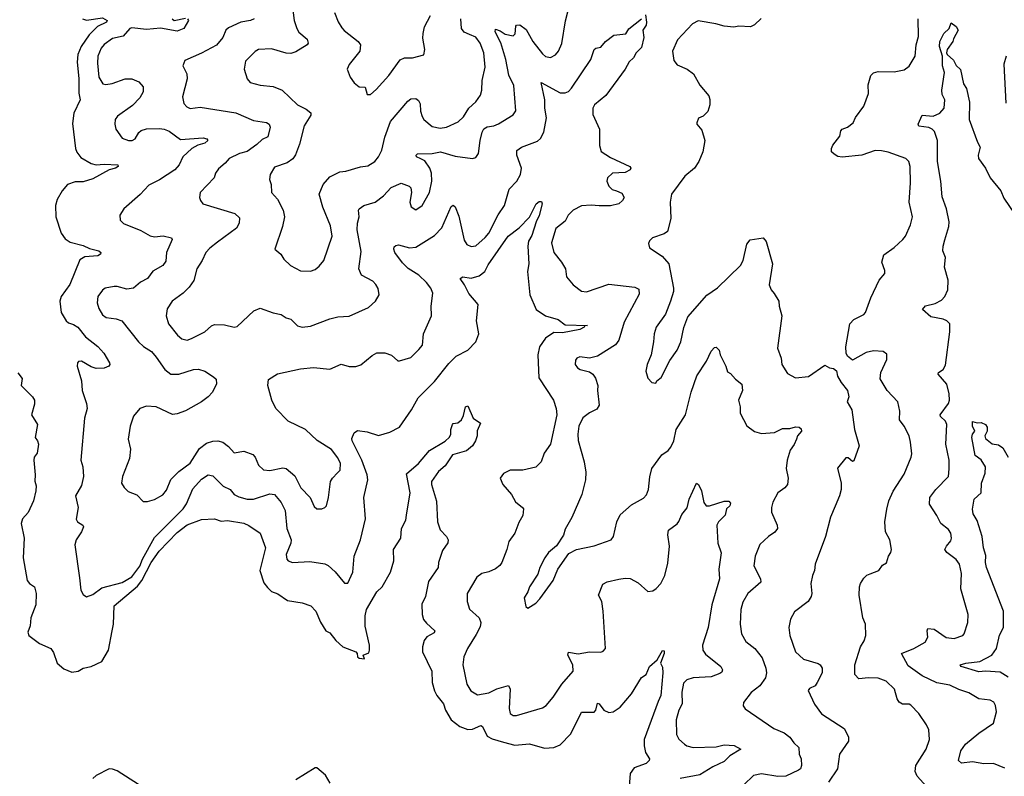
# Model space of a CAD drawing. Extents: x 2199565 to 2323334, y 894172 to 1018966.
# Tile 326 of 440: x 2295344 to 2301412, y 958128 to 962790. Entities that reach past the tile are written whole.
import ezdxf

# ---------------------------------------------------------------- set-up
doc = ezdxf.new("R2010")
doc.units = 0

msp = doc.modelspace()

# ---------------------------------------------------------------- linework, layer by layer
at = {"layer": '0CON10XD'}
for points in [[(2296788, 962795), (2296765.8, 962785), (2296706.2, 962775), (2296630.8, 962739.2), (2296614.7, 962725.3), (2296595, 962680), (2296557.3, 962632.7), (2296465, 962583.5), (2296361.2, 962538.8), (2296348.8, 962505), (2296372.9, 962455), (2296375.7, 962425.7), (2296348, 962315), (2296355, 962273.3), (2296373.2, 962253.2), (2296395, 962243.1), (2296455, 962250.9), (2296675.3, 962215.3), (2296785, 962169.4), (2296865, 962155.3), (2296880.8, 962145), (2296888.3, 962128.3), (2296872.6, 962067.4), (2296837.9, 962052.1), (2296805, 962020), (2296745, 961978.5), (2296698, 961965), (2296635, 961934), (2296610, 961905), (2296568.3, 961871.7), (2296550.8, 961845), (2296542, 961815), (2296456.7, 961725), (2296452.5, 961695), (2296457.5, 961675), (2296472.5, 961655), (2296670, 961595), (2296698.8, 961568.8), (2296697.1, 961535), (2296679.2, 961505), (2296562.1, 961417.9), (2296515, 961382.5), (2296490, 961355), (2296467.8, 961305), (2296435.3, 961254.7), (2296416.9, 961183.1), (2296388.3, 961141.7), (2296350.8, 961105), (2296283.9, 961056.1), (2296252.4, 961007.6), (2296245.8, 960965), (2296260.8, 960915), (2296315.6, 960845.6), (2296343.4, 960823.4), (2296375, 960815.8), (2296403.3, 960825), (2296484.4, 960865.6), (2296525, 960902.9), (2296545, 960911.4), (2296605, 960909.4), (2296665, 960896), (2296685, 960898.8), (2296787.1, 960995), (2296825, 961013.1), (2296905, 960982.5), (2296955, 960973.1), (2296985, 960952.5), (2297015, 960943.8), (2297055, 960903.3), (2297085, 960896), (2297135, 960901.4), (2297255, 960946.9), (2297305, 960959.2), (2297375, 960962.5), (2297494.2, 961015.8), (2297536.7, 961055), (2297560, 961095), (2297553.9, 961133.9), (2297538.8, 961158.8), (2297519.4, 961179.4), (2297451.2, 961215), (2297433.6, 961253.6), (2297448.9, 961361.1), (2297424.5, 961495), (2297425.6, 961535), (2297435.7, 961575), (2297431.2, 961615), (2297436, 961625), (2297465, 961644.4), (2297535, 961664.4), (2297585.4, 961704.6), (2297633.9, 961756.1), (2297695, 961782), (2297743.6, 961763.6), (2297753.6, 961753.6), (2297758, 961725), (2297747.1, 961665), (2297755.8, 961635.8), (2297785, 961618.8), (2297825, 961644), (2297868.6, 961725), (2297884.3, 961795), (2297880.6, 961845), (2297871.4, 961875), (2297840.5, 961920.5), (2297815, 961931.4), (2297790, 961945), (2297786.2, 961955), (2297795.9, 961964.1), (2297885, 961965.4), (2297936.2, 961976.2), (2298028.3, 961948.3), (2298135, 961934), (2298155, 961940), (2298170.8, 961965), (2298180.8, 962045), (2298193.3, 962096.7), (2298205, 962117.8), (2298225, 962130.4), (2298265, 962136.5), (2298295, 962148.9), (2298385, 962204.3), (2298402.1, 962227.9), (2298388.5, 962385), (2298358.2, 962448.2), (2298338.7, 962545), (2298308, 962648), (2298274.8, 962715), (2298275, 962731.2), (2298305, 962721.5), (2298335, 962701.1), (2298385, 962690), (2298397.9, 962702.1), (2298400.5, 962749.5), (2298405, 962755.7), (2298425, 962756.9), (2298465, 962730), (2298505.3, 962655.3), (2298565, 962578.6), (2298585, 962562.9), (2298615, 962557.1), (2298646.6, 962573.4), (2298664.2, 962595), (2298685, 962643.3), (2298706.5, 962783.5), (2298736.3, 962893.6)], [(2297020, 962895), (2297035.8, 962784.2), (2297051.1, 962735), (2297063.2, 962713.2), (2297115, 962670), (2297122.5, 962645), (2297116, 962635), (2297045, 962592.2), (2297015, 962581.1), (2296985, 962583.6), (2296895, 962610), (2296815, 962605.8), (2296795.6, 962594.4), (2296736, 962535), (2296726.1, 962483.9), (2296745.7, 962425.7), (2296765, 962402), (2296825, 962385.6), (2296905, 962377.3), (2296962, 962355), (2297055, 962265.5), (2297108.5, 962238.5), (2297137.5, 962215), (2297137.9, 962202.1), (2297096.9, 962135), (2297068, 962022), (2297043.1, 961956.9), (2297027.2, 961932.8), (2296992.8, 961907.2), (2296915, 961881.2), (2296887.5, 961835), (2296884.2, 961805.8), (2296894.3, 961775), (2296895.7, 961725.7), (2296932.9, 961682.9), (2296967.5, 961615), (2296975.7, 961575.7), (2296962.9, 961515), (2296916.2, 961375), (2296953.3, 961345), (2296971.2, 961315), (2297013.3, 961275), (2297075, 961242.5), (2297135, 961239.2), (2297165, 961250.8), (2297189.8, 961270.2), (2297217.8, 961305), (2297269.5, 961455), (2297259.8, 961519.8), (2297211.3, 961635), (2297188.8, 961715), (2297214.4, 961775), (2297255, 961820.6), (2297317.6, 961852.4), (2297354.2, 961855.8), (2297445, 961882.9), (2297489.2, 961889.2), (2297531.9, 961915), (2297555.3, 961944.7), (2297574.6, 961985), (2297594.1, 962065), (2297628.6, 962161.4), (2297735, 962288), (2297755, 962302), (2297785, 962304), (2297801.7, 962291.7), (2297811.1, 962271.1), (2297812.9, 962225), (2297823.3, 962193.3), (2297835, 962174.3), (2297885, 962131.1), (2297935, 962120.5), (2297975, 962126.7), (2298045, 962161.1), (2298079.5, 962190.5), (2298111.1, 962245), (2298155, 962282.9), (2298184.4, 962325), (2298192.5, 962355), (2298194.4, 962415), (2298212.3, 962497.7), (2298203.8, 962585), (2298181.2, 962645), (2298155, 962681.1), (2298115, 962698.8), (2298082.8, 962712.8), (2298066.7, 962735), (2298061.9, 962795)], [(2297284.5, 962834.5), (2297306.9, 962776.9), (2297329.1, 962739.1), (2297342.6, 962722.6), (2297430, 962655), (2297444, 962635), (2297440, 962595), (2297375, 962512.5), (2297361.2, 962485), (2297380, 962435), (2297405, 962401.2), (2297435, 962376.2), (2297473, 962373), (2297485, 962328.8), (2297505, 962328), (2297540.9, 962359.1), (2297619.4, 962445), (2297688.6, 962541.4), (2297715, 962554.4), (2297765, 962554.4), (2297835, 962572.5), (2297840.8, 962605), (2297828.6, 962675), (2297830, 962705), (2297839.2, 962745), (2297874.5, 962815.5)], [(2295730.8, 962795), (2295755, 962786.9), (2295855, 962801.8), (2295882.5, 962785), (2295879.2, 962775), (2295822.6, 962747.4), (2295772.7, 962697.3), (2295721.8, 962625), (2295701.8, 962575), (2295698.5, 962528.5), (2295707.7, 962427.7), (2295707.5, 962337.5), (2295715.7, 962295), (2295677, 962213), (2295669.6, 962150.4), (2295687.9, 961995), (2295695, 961974.3), (2295721.2, 961941.2), (2295783.4, 961903.4), (2295815, 961896.1), (2295865, 961900.2), (2295948.8, 961895), (2295950, 961885), (2295934.4, 961875), (2295895, 961864.1), (2295795, 961809.2), (2295735, 961790.4), (2295685, 961790.8), (2295638.8, 961775), (2295605.6, 961734.4), (2295575, 961682), (2295563.6, 961645), (2295565.5, 961575), (2295599.2, 961475), (2295625, 961439.5), (2295655, 961419.6), (2295735, 961398.2), (2295775, 961380), (2295830.8, 961365), (2295844.5, 961355), (2295841.5, 961345), (2295825, 961335.3), (2295745, 961328.9), (2295715, 961309.6), (2295652, 961158), (2295599.7, 961085), (2295590.8, 961055), (2295599.1, 960985), (2295630.6, 960935), (2295645, 960921.9), (2295675, 960912.2), (2295701.9, 960895), (2295748.5, 960835), (2295825, 960775.6), (2295862.9, 960735), (2295896.7, 960675), (2295900, 960665), (2295892.5, 960655), (2295865, 960642.5), (2295815, 960640), (2295785, 960650), (2295725, 960686), (2295706.4, 960683.6), (2295700, 960675), (2295698.8, 960655), (2295723.8, 960565), (2295728, 960505), (2295755.6, 960425.6), (2295760, 960395), (2295742.9, 960335), (2295721.5, 960075), (2295732.9, 960035), (2295736.7, 959975), (2295725, 959920), (2295687.1, 959855), (2295704.4, 959785), (2295691.7, 959711.7), (2295700, 959695), (2295733.3, 959675), (2295738, 959665), (2295725.5, 959634.5), (2295692.5, 959585), (2295682.9, 959555), (2295711.7, 959351.7), (2295721.2, 959275), (2295735, 959247.5), (2295755, 959233.3), (2295795, 959247.5), (2295850, 959290), (2295975, 959321.8), (2296035, 959357.6), (2296085, 959421.7), (2296101.3, 959465), (2296175, 959599.4), (2296350.7, 959775), (2296372.2, 959807.7), (2296411.3, 959898.7), (2296465, 959959.5), (2296505, 959984.4), (2296535, 959980), (2296596.7, 959915), (2296640, 959895), (2296665.6, 959865), (2296695, 959849.6), (2296745, 959836.2), (2296785, 959835.4), (2296885, 959868.5), (2296915, 959864.4), (2296954.7, 959814.7), (2296980.7, 959765), (2296990.4, 959655), (2297016.2, 959585), (2297013.8, 959565), (2296985.6, 959495), (2296989.2, 959465), (2296998.8, 959455), (2297025, 959445.6), (2297130.9, 959450.9), (2297225, 959436.2), (2297245.8, 959425.8), (2297288.3, 959388.3), (2297345, 959317.5), (2297365, 959317.5), (2297396, 959385), (2297404, 959485), (2297444.4, 959585.6), (2297474.5, 959715), (2297463.6, 959846.4), (2297488.9, 959955), (2297484.6, 959985), (2297451.6, 960075), (2297392.2, 960195), (2297391.5, 960208.5), (2297405, 960243.3), (2297425, 960258.4), (2297485, 960251.2), (2297555, 960228.1), (2297625, 960248.1), (2297685, 960278.1), (2297758, 960385), (2297799.2, 960460.8), (2297899.7, 960560.3), (2297989.1, 960670.9), (2298033.8, 960716.2), (2298106.1, 960753.9), (2298155.7, 960805), (2298173.3, 960855), (2298158.5, 960935), (2298168.6, 961035), (2298112, 961102), (2298085.7, 961155), (2298057.5, 961195), (2298075.5, 961204.5), (2298125, 961197.5), (2298175, 961210.8), (2298211.1, 961238.9), (2298231.7, 961278.3), (2298355, 961455.6), (2298422.7, 961507.3), (2298485, 961573.3), (2298526.9, 961655), (2298545, 961668.5), (2298559.7, 961669.7), (2298564.4, 961654.4), (2298545, 961582.5), (2298525.9, 961545), (2298499.3, 961460.7), (2298480, 961425), (2298474.3, 961395), (2298480.6, 961285), (2298472.7, 961237.3), (2298487.5, 961095), (2298526, 961005), (2298584.2, 960964.2), (2298661.7, 960941.7), (2298705, 960909.4), (2298842.5, 960905), (2298827, 960903), (2298823.3, 960895), (2298795, 960881.4), (2298689.2, 960860.8), (2298635, 960862.3), (2298585, 960828.1), (2298546.9, 960775), (2298536.5, 960725), (2298542, 960582), (2298633.8, 960445), (2298650.6, 960395), (2298654.3, 960355), (2298615.5, 960175), (2298575, 960118), (2298557.1, 960065), (2298525, 960031.9), (2298445, 960013.5), (2298366.4, 960013.6), (2298325, 959994), (2298304.3, 959965.7), (2298321.2, 959925), (2298374.1, 959864.1), (2298399.7, 959819.7), (2298443.3, 959785), (2298448, 959775), (2298444.2, 959735), (2298419.3, 959690.7), (2298394.6, 959625.4), (2298358.1, 959575), (2298345.8, 959525.8), (2298315.8, 959445), (2298302.8, 959427.2), (2298275, 959406.5), (2298235, 959387.8), (2298192.4, 959377.6), (2298160, 959355), (2298100.8, 959255), (2298101.2, 959205), (2298115, 959157.5), (2298175, 959104), (2298185.5, 959075), (2298180.6, 959049.4), (2298157.7, 959002.3), (2298102.9, 958915), (2298080, 958865), (2298074.4, 958815), (2298098.9, 958695), (2298123.6, 958653.6), (2298165, 958630), (2298235, 958642.9), (2298285, 958667.5), (2298356.7, 958686.7), (2298365.5, 958665.5), (2298359.4, 958545), (2298365.8, 958515.8), (2298385, 958502.5), (2298405, 958503.1), (2298565, 958550), (2298588.8, 958565), (2298631.9, 958615), (2298685, 958695.7), (2298754.2, 958775), (2298751.9, 958815), (2298721.2, 958875), (2298725, 958892.5), (2298785, 958881.9), (2298854.4, 958895.6), (2298925, 958893.3), (2298940.5, 958899.5), (2298953.8, 958915), (2298940.4, 959145), (2298931.5, 959205), (2298910, 959245), (2298937.7, 959312.3), (2298964.3, 959325.7), (2299035, 959342), (2299075, 959348.8), (2299105, 959346.7), (2299155, 959320), (2299215, 959266.7), (2299245, 959270), (2299265.8, 959284.2), (2299295, 959316.7), (2299319.5, 959365), (2299338, 959442), (2299348.5, 959545), (2299338.1, 959615), (2299342.9, 959645), (2299395, 959684.2), (2299405, 959698.8), (2299425, 959740), (2299457.2, 959782.8), (2299468.6, 959835), (2299515, 959933.3), (2299526.1, 959926.1), (2299545.8, 959885.8), (2299560, 959815), (2299575, 959794), (2299595, 959794.3), (2299685, 959824), (2299713.9, 959823.9), (2299725, 959810), (2299720, 959795), (2299700, 959775), (2299692.2, 959737.8), (2299651.2, 959695), (2299640.8, 959675), (2299646.9, 959565), (2299666.5, 959505), (2299653.3, 959405), (2299655.5, 959345), (2299608.2, 959185), (2299586.4, 959045), (2299551.1, 958935), (2299554.4, 958905), (2299570.5, 958880.5), (2299665.4, 958805.4), (2299675.7, 958784.3), (2299670.3, 958769.7), (2299659.1, 958760.9), (2299605, 958741.5), (2299493.3, 958735), (2299455, 958721.9), (2299435, 958700.8), (2299424, 958646), (2299426.1, 958573.9), (2299406.4, 958535), (2299389.6, 958475), (2299391.1, 958385), (2299405, 958356), (2299440.8, 958325), (2299455, 958315.6), (2299495, 958306.2), (2299635, 958309.1), (2299685, 958322.7), (2299747, 958317), (2299787.5, 958295), (2299720, 958255), (2299685, 958220), (2299615, 958186.2), (2299535, 958136.4), (2299415, 958114.7)], [(2296378.1, 962795), (2296384.5, 962785), (2296354.5, 962735), (2296315, 962718.4), (2296212.4, 962737.6), (2296125, 962729.6), (2296035, 962740), (2296023.5, 962735), (2295981.2, 962688.8), (2295915, 962672.9), (2295865, 962637.3), (2295845, 962614.3), (2295826, 962565), (2295822.4, 962522.4), (2295831.3, 962435), (2295856, 962395), (2295875, 962389.6), (2295913.1, 962396.9), (2295993.3, 962425), (2296035, 962425.5), (2296077.6, 962407.6), (2296104.2, 962375), (2296105.7, 962345), (2296085, 962308), (2296038.1, 962261.9), (2295945.7, 962194.3), (2295932.5, 962175), (2295929.2, 962145), (2295936, 962115), (2295975, 962059.2), (2296014.5, 962044.5), (2296036.7, 962045), (2296055.6, 962055), (2296077.1, 962095), (2296093.4, 962106.6), (2296125, 962116.9), (2296205, 962118.8), (2296235, 962115.4), (2296265, 962102.5), (2296335, 962050.9), (2296475, 962062.7), (2296497.5, 962055), (2296502.9, 962045), (2296485, 962028.2), (2296442.5, 962017.5), (2296404.8, 961995.2), (2296350, 961945), (2296327.5, 961895), (2296300.6, 961865), (2296205, 961803.5), (2296139.5, 961770.5), (2296087.1, 961712.9), (2295986.2, 961625), (2295961.2, 961585), (2295963.3, 961555), (2295984.4, 961534.4), (2296091.2, 961491.2), (2296147, 961457), (2296175, 961451.1), (2296228.3, 961458.3), (2296280, 961445), (2296283.8, 961435), (2296249.5, 961355), (2296245, 961301.2), (2296225, 961275.6), (2296165, 961240.6), (2296131.4, 961195), (2296088.5, 961171.5), (2296045, 961135.6), (2296005, 961128.5), (2295945, 961145.6), (2295925, 961145.6), (2295871.2, 961135), (2295855, 961123.8), (2295825.8, 961085), (2295821.9, 961045), (2295831.1, 961011.1), (2295855, 960970.8), (2295877.5, 960955), (2295937.4, 960947.4), (2295973.6, 960933.6), (2296075.3, 960805.3), (2296106, 960776), (2296155.2, 960745.2), (2296185, 960710.9), (2296238.2, 960635), (2296275, 960606.4), (2296325, 960604.6), (2296415, 960634.5), (2296446.4, 960636.4), (2296485, 960624.2), (2296538.8, 960588.8), (2296553.9, 960573.9), (2296556.1, 960546.1), (2296532.9, 960495), (2296505.7, 960465), (2296465, 960434.4), (2296365, 960380), (2296315, 960360.8), (2296285, 960357.5), (2296184.5, 960404.5), (2296125, 960409.4), (2296085, 960394), (2296045, 960346.7), (2296024.2, 960285), (2296011.4, 960205), (2296025.8, 960144.2), (2296020, 960085), (2295977.1, 959975), (2295972, 959935), (2295987, 959907), (2296012, 959882), (2296065, 959862.9), (2296105, 959821.2), (2296130.5, 959820.5), (2296175, 959833.1), (2296225, 959861.4), (2296248.3, 959891.7), (2296275, 959955.6), (2296324.2, 960005.8), (2296395, 960056.7), (2296452.1, 960147.9), (2296495, 960180.4), (2296535, 960191.9), (2296564.1, 960194.1), (2296595.7, 960185.7), (2296629.7, 960159.7), (2296665, 960120), (2296725, 960130.6), (2296781.2, 960111.2), (2296795.6, 960095), (2296815, 960044.2), (2296846.9, 960016.9), (2296885, 960011.8), (2296965, 960029.3), (2296985, 960023.6), (2297038.7, 959978.7), (2297075.7, 959905), (2297134, 959845), (2297159.3, 959789.3), (2297175, 959776.7), (2297205, 959776.7), (2297225, 959783.8), (2297233.8, 959795), (2297247.1, 959845), (2297259.5, 959945), (2297270.6, 959965), (2297303.3, 959996.7), (2297318.9, 960015), (2297320, 960055), (2297305, 960089.2), (2297265, 960141.1), (2297176.9, 960196.9), (2297105, 960265.5), (2296999.2, 960315), (2296923.1, 960395), (2296897.5, 960445), (2296872.5, 960535), (2296876.4, 960573.6), (2296933, 960607), (2297075, 960638.2), (2297155, 960646.5), (2297254.6, 960635.4), (2297325, 960666.9), (2297375, 960651.9), (2297415, 960653.1), (2297446.4, 960663.6), (2297515, 960720.8), (2297545, 960736.9), (2297595, 960736.7), (2297635, 960723.3), (2297675, 960687.5), (2297685, 960687.5), (2297755, 960708), (2297803.2, 960756.8), (2297825.8, 960785), (2297831.5, 960855), (2297881.4, 960965), (2297880, 961025), (2297890, 961105), (2297878.1, 961135), (2297850.6, 961170.6), (2297803.1, 961215), (2297737.5, 961257.5), (2297702.2, 961292.2), (2297655.7, 961355), (2297648.6, 961375), (2297650.5, 961389.5), (2297660.9, 961399.1), (2297678.5, 961401.5), (2297745, 961383.9), (2297785, 961388.5), (2297900.7, 961459.3), (2297945, 961507.1), (2298002.2, 961637.8), (2298015, 961647.1), (2298026.7, 961636.7), (2298049.5, 961579.5), (2298082, 961432), (2298100, 961405), (2298125, 961391.9), (2298155, 961396.7), (2298212.8, 961447.2), (2298235, 961474.5), (2298292.9, 961587.1), (2298330.8, 961645), (2298360.4, 961745), (2298406.9, 961795), (2298430.4, 961835), (2298435.4, 961875), (2298406.9, 961955), (2298407.3, 961982.7), (2298436.7, 962005), (2298535, 962041.4), (2298552.3, 962057.7), (2298572.9, 962097.1), (2298590, 962185), (2298580, 962245), (2298580.6, 962295), (2298558.3, 962401.7), (2298675, 962338.5), (2298705, 962339.2), (2298725, 962347.5), (2298745, 962366.9), (2298862.9, 962545), (2298884, 962605), (2298895, 962613.8), (2298925, 962621.2), (2298954.2, 962655.8), (2299005, 962693.3), (2299078.3, 962701.7), (2299096.7, 962733.3), (2299175.8, 962794.2)], [(2296283.6, 962795), (2296295, 962784.6), (2296365, 962798.8)], [(2299200, 962820), (2299206.2, 962775), (2299204, 962755), (2299183.3, 962725), (2299190.5, 962679.5), (2299175, 962617.5), (2299142.5, 962585), (2299126.7, 962555), (2299099.7, 962530.3), (2299074.4, 962485.6), (2298956.8, 962323.2), (2298886.2, 962265), (2298875.7, 962244.3), (2298875.6, 962205), (2298917.1, 962115), (2298917.9, 962015), (2298927.5, 961977.5), (2298985, 961940.9), (2299103.3, 961885), (2299110, 961875), (2299105, 961863.8), (2299075, 961848), (2298996.7, 961845), (2298965.8, 961815), (2298962.5, 961795), (2298973.7, 961763.7), (2298995, 961744.2), (2299022.5, 961735), (2299055, 961720), (2299068.8, 961695), (2299058.8, 961675), (2299035.6, 961654.4), (2298985, 961643.3), (2298915, 961641.9), (2298865, 961647.8), (2298805, 961642.2), (2298755, 961615.7), (2298724.6, 961585.4), (2298705, 961548.6), (2298647.3, 961502.7), (2298621.3, 961415), (2298635.4, 961355), (2298683.3, 961295), (2298706.9, 961255), (2298714.5, 961204.5), (2298754.2, 961155), (2298805, 961116), (2298837, 961113), (2298975, 961161.1), (2299135, 961142.5), (2299158.8, 961128.8), (2299161.2, 961098.8), (2299068.9, 960925), (2299036.7, 960815), (2299015, 960785.7), (2298905, 960716), (2298855, 960704), (2298795, 960712), (2298777.5, 960705), (2298768.3, 960691.7), (2298766.2, 960665), (2298781.2, 960645), (2298797.5, 960635), (2298855, 960620), (2298875, 960606), (2298891.4, 960581.4), (2298906.5, 960535), (2298903.6, 960505), (2298914.4, 960415), (2298900.5, 960389.5), (2298855, 960366.9), (2298815, 960336.9), (2298789.2, 960285), (2298783.3, 960235), (2298786.3, 960196.3), (2298823.1, 960065), (2298831.7, 960001.7), (2298830.8, 959955), (2298807.5, 959865), (2298746.7, 959723.3), (2298705, 959650), (2298695.6, 959614.4), (2298651.7, 959548.3), (2298603.5, 959506.5), (2298579.2, 959475), (2298549.2, 959415), (2298537.4, 959372.6), (2298486, 959295), (2298475.9, 959264.1), (2298452.7, 959227.3), (2298462.5, 959175), (2298475, 959163.3), (2298525.5, 959194.5), (2298548.8, 959221.2), (2298632, 959335), (2298659.2, 959405), (2298728.3, 959501.7), (2298774.2, 959525.8), (2298885, 959547.1), (2298988.8, 959585), (2299002.5, 959605), (2299022.9, 959695), (2299045, 959738.8), (2299115, 959801.2), (2299188.7, 959841.3), (2299207.5, 959862.5), (2299219.2, 959895), (2299226.6, 959973.4), (2299238.9, 960025), (2299300.8, 960109.2)], [(2299914.1, 962795.9), (2299872.3, 962757.7), (2299847.5, 962745), (2299775, 962748.9), (2299745, 962743.3), (2299685, 962748.9), (2299634.6, 962764.6), (2299525, 962781.8), (2299490.5, 962765), (2299397.5, 962665), (2299367.5, 962595), (2299375, 962538), (2299395, 962511.1), (2299456.7, 962485), (2299496.2, 962455), (2299535, 962386.7), (2299590, 962320), (2299597.3, 962297.3), (2299595.8, 962265.8), (2299585, 962223.3), (2299556.7, 962195), (2299528, 962182), (2299517.5, 962155), (2299517.5, 962145), (2299548.1, 962108.1), (2299566.7, 962045), (2299553.5, 961975), (2299529.4, 961915), (2299502.9, 961875), (2299442.5, 961825), (2299360.6, 961715), (2299352.5, 961665), (2299355.6, 961565), (2299336, 961485), (2299315, 961469.2), (2299243.3, 961445), (2299225, 961426.7), (2299218.8, 961411.2), (2299225, 961384), (2299303.5, 961333.5), (2299344.3, 961285), (2299372.9, 961135), (2299372.5, 961115), (2299354.3, 961055), (2299324.3, 960975.7), (2299266, 960895), (2299254.1, 960854.1), (2299250, 960805), (2299236.2, 960725), (2299211.2, 960665), (2299202.5, 960625), (2299215, 960580), (2299240, 960555), (2299265, 960550), (2299270, 960565), (2299296.2, 960585), (2299350.3, 960689.7), (2299395, 960753.3), (2299417.1, 960805), (2299435.9, 960894.1), (2299461.3, 960958.7), (2299578.6, 961091.4), (2299645, 961137.8), (2299785.3, 961274.7), (2299801.8, 961305), (2299825, 961407.5), (2299845, 961433.3), (2299925, 961446.2), (2299945, 961423.3), (2299982.9, 961285), (2299962, 961155), (2299974, 961125), (2299992.5, 961102.5), (2300022.2, 961055), (2300024.4, 961025), (2300041.2, 960965), (2300012.9, 960765), (2300035.6, 960705), (2300040.8, 960665), (2300075, 960608.8), (2300125, 960582.9), (2300205, 960590.8), (2300305, 960661.2), (2300335, 960644), (2300359.5, 960639.5), (2300376.4, 960626.4), (2300383.9, 960593.9), (2300406.2, 960555), (2300446.2, 960505), (2300452.5, 960465), (2300443.8, 960435), (2300472, 960385), (2300487.5, 960265), (2300516.7, 960165), (2300485, 960071.2), (2300475, 960066.7), (2300449.7, 960089.7), (2300435, 960090), (2300382.7, 960027.3), (2300406, 959935), (2300406, 959895), (2300396, 959855), (2300368.6, 959791.4), (2300341.2, 959725), (2300309.2, 959605), (2300246.9, 959435), (2300242.2, 959395), (2300229.4, 959365), (2300219.4, 959315), (2300226.4, 959255), (2300222.2, 959235), (2300202, 959205), (2300118.7, 959141.3), (2300094.5, 959095.5), (2300083.1, 959045), (2300090, 958995), (2300125, 958894), (2300175, 958848.9), (2300263.8, 958823.8), (2300276.9, 958815), (2300289.1, 958795), (2300289.5, 958765), (2300259.2, 958705), (2300245, 958686.2), (2300211.7, 958668.3), (2300203.6, 958656.4), (2300241.7, 958571.7), (2300285, 958513.8), (2300425, 958422.5), (2300451.9, 958371.9)], [(2300932.2, 958065), (2300875, 958128.9), (2300862.4, 958157.6), (2300866.4, 958195), (2300930, 958295), (2300950, 958355), (2300946, 958415), (2300931.4, 958445), (2300885, 958514), (2300836.4, 958566.4), (2300825, 958573.1), (2300785, 958572.9), (2300764.2, 958584.2), (2300752.1, 958605), (2300734.4, 958665), (2300683.8, 958713.8), (2300635, 958731.9), (2300574.4, 958735.6), (2300515, 958728.8), (2300491.2, 958755), (2300491.4, 958815), (2300526, 958925), (2300547.9, 958962.1), (2300558.6, 958995), (2300557.1, 959065), (2300540.6, 959105), (2300517.5, 959245), (2300519.4, 959295), (2300525, 959316.2), (2300545, 959348), (2300565, 959368), (2300584.3, 959375.7), (2300637.5, 959395), (2300660.8, 959429.2), (2300685, 959442.5), (2300698, 959485), (2300712.3, 959507.7), (2300716, 959525), (2300706.2, 959585), (2300678.8, 959635), (2300675.8, 959695), (2300687, 959773), (2300700.6, 959825), (2300726.7, 959885), (2300795, 959988.8), (2300837.5, 960095), (2300840.8, 960115), (2300834.2, 960185.8), (2300824.4, 960225), (2300794.3, 960285), (2300765.8, 960325), (2300768.3, 960378.3), (2300756, 960435), (2300690, 960505), (2300647.3, 960577.3), (2300650, 960615), (2300687.5, 960695), (2300688.3, 960728.3), (2300665, 960746), (2300605, 960750), (2300560.9, 960739.1), (2300475, 960692.5), (2300445, 960717.5), (2300436.7, 960735), (2300434.3, 960775), (2300459.2, 960915), (2300485, 960942.5), (2300545, 960972.9), (2300555.4, 960984.6), (2300589.2, 961075), (2300641.1, 961185), (2300675.8, 961225), (2300675.7, 961245), (2300657.5, 961295), (2300668.8, 961341.2), (2300733, 961387), (2300785.5, 961434.5), (2300802.5, 961455), (2300832.5, 961525), (2300845.7, 961575), (2300825.7, 961665), (2300834.3, 961785), (2300831.1, 961885), (2300822.5, 961915), (2300804.4, 961934.4), (2300695, 961972.7), (2300655, 961980.8), (2300615, 961982.9), (2300534.4, 961954.4), (2300411.7, 961941.7), (2300385, 961946), (2300362, 961962), (2300347.5, 961975), (2300346.7, 961995), (2300354.2, 962015.8), (2300398.3, 962071.7), (2300403.3, 962105), (2300412.5, 962115), (2300445, 962126.7), (2300480, 962155), (2300495, 962187.5), (2300545, 962257.5), (2300574.3, 962335), (2300572.3, 962387.7), (2300590, 962445), (2300605, 962461.2), (2300635, 962471.2), (2300732.7, 962467.3), (2300795, 962481.2), (2300825, 962503.3), (2300862, 962565), (2300867.8, 962635), (2300883.1, 962685), (2300881.4, 962795)], [(2301415, 958178.9), (2301345, 958206.9), (2301285, 958205.4), (2301215, 958216.9), (2301148.6, 958208.6), (2301130, 958225), (2301144.5, 958285), (2301173.1, 958325), (2301255, 958394.3), (2301345, 958456.2), (2301364.4, 958525), (2301357.1, 958565), (2301346, 958585), (2301325, 958598), (2301255, 958605.7), (2301192.9, 958642.9), (2301132.2, 958662.2), (2301075, 958690), (2300995, 958704.4), (2300905, 958747.3), (2300818.2, 958808.2), (2300777.5, 958885), (2300854, 958915), (2300924.4, 958955), (2300941.2, 958985), (2300935.7, 959025), (2300941.1, 959038.9), (2300979.2, 959035), (2301052.4, 958982.4), (2301103.4, 958976.6), (2301155, 958996), (2301164, 959005), (2301187.5, 959075), (2301187.8, 959125), (2301143.1, 959283.1), (2301147.4, 959377.4), (2301136.2, 959435), (2301115, 959464.4), (2301057.5, 959507.5), (2301045.8, 959525), (2301054.3, 959545), (2301082.1, 959577.9), (2301086.9, 959595), (2301082.9, 959625), (2301068, 959648), (2301020, 959685), (2300995.6, 959735), (2300949.5, 959805), (2300953.3, 959846.7), (2300990.5, 959895), (2301067.8, 959975), (2301072.6, 960022.6), (2301071.3, 960075), (2301051.2, 960175), (2301057.9, 960295), (2301049.4, 960315), (2301019.2, 960345), (2301017.1, 960355), (2301067.8, 960425), (2301073.3, 960445), (2301071.5, 960485), (2301056.9, 960545), (2301003.1, 960605), (2301006.2, 960615), (2301035.3, 960634.7), (2301049.1, 960660.9), (2301076.2, 960866.2), (2301075.5, 960915), (2301057.5, 960935), (2301035, 960944.5), (2300959.6, 960959.6), (2300906.7, 961005), (2300925, 961027.5), (2300985, 961040.8), (2301025, 961060.9), (2301044.6, 961085), (2301063.4, 961125), (2301065.8, 961185), (2301042.2, 961265), (2301048.1, 961325), (2301033.1, 961365), (2301034.5, 961395), (2301045.9, 961434.1), (2301069.2, 961515), (2301070.7, 961545), (2301054.7, 961625), (2301027.8, 961697.8), (2301020.4, 961795), (2300999.4, 961915), (2301000.7, 962045), (2300980.8, 962100.8), (2300967.5, 962115), (2300945.5, 962125.5), (2300885, 962134.2), (2300881.4, 962145), (2300905, 962202), (2300972.5, 962195), (2301015, 962214), (2301040, 962245), (2301045.7, 962295), (2301029.4, 962329.4), (2301026.9, 962355), (2301042.5, 962465), (2301031.4, 962505), (2301030.8, 962565), (2301012.7, 962625), (2301013.8, 962655), (2301038, 962705), (2301070.8, 962735), (2301085, 962770), (2301115, 962748), (2301127.5, 962725), (2301098.6, 962671.4), (2301094.3, 962655), (2301060, 962605), (2301056, 962585), (2301058.8, 962575), (2301099.3, 962539.3), (2301115, 962507.5), (2301142.5, 962482.5), (2301160, 962395), (2301178.8, 962365), (2301197.7, 962282.3), (2301194.2, 962175), (2301246, 962035), (2301262.5, 962005), (2301250.6, 961955), (2301253.4, 961933.4), (2301295.4, 961875.4), (2301324.6, 961814.6), (2301389.4, 961735), (2301409.5, 961689.5), (2301475, 961592.5)], [(2301422.2, 962565), (2301408.6, 962515), (2301420, 962275)], [(2299300.8, 960109.2), (2299340, 960135), (2299357.5, 960155), (2299374.3, 960195), (2299388.9, 960265), (2299446.9, 960355), (2299482.7, 960495), (2299516.2, 960595), (2299576.4, 960685), (2299605, 960748), (2299625, 960770), (2299635, 960772.5), (2299653.8, 960753.8), (2299661.2, 960725), (2299696.2, 960655), (2299705, 960620), (2299725, 960610), (2299755, 960573.8), (2299793.9, 960543.9), (2299798, 960505), (2299774.4, 960445), (2299784.4, 960405), (2299784, 960365), (2299825, 960286.7), (2299871.7, 960251.7), (2299915, 960240), (2299995, 960246.7), (2300045, 960270), (2300090, 960270), (2300125, 960280.8), (2300148.3, 960278.3), (2300159.7, 960269.7), (2300160.8, 960255), (2300137.1, 960225), (2300130.8, 960205), (2300117, 960173), (2300092.1, 960137.9), (2300072.9, 960075), (2300068.1, 960025), (2300080.5, 959965), (2300075, 959926.7), (2300060, 959905), (2300016, 959875), (2299985, 959817.5), (2299976.2, 959785), (2299976, 959755), (2300012, 959675), (2300014.2, 959655), (2299997.8, 959632.2), (2299958, 959605), (2299905, 959556.2), (2299877.1, 959485), (2299868.1, 959425), (2299908.5, 959345), (2299910.5, 959325), (2299831.4, 959255), (2299799.3, 959200.7), (2299786.9, 959155), (2299783.5, 959065), (2299791.4, 959005), (2299818.3, 958958.3), (2299875, 958915.6), (2299918.4, 958858.4), (2299941.5, 958795), (2299945.6, 958765), (2299940, 958735), (2299905.6, 958685), (2299851.1, 958645), (2299805, 958582.5), (2299802.3, 958562.3), (2299814.2, 958544.2), (2299991.7, 958421.7), (2300055.4, 958395.4), (2300088.9, 958368.9), (2300113.8, 958335), (2300146, 958305), (2300147.1, 958265), (2300160.5, 958235), (2300162.5, 958195), (2300155.6, 958175), (2300144, 958165), (2300065, 958129.2), (2300015, 958126.7), (2299915, 958142.5), (2299865, 958132.5), (2299805.4, 958074.6)], [(2295333, 960613), (2295358.3, 960578.3), (2295352.5, 960535), (2295422, 960465), (2295434.2, 960445), (2295435, 960420), (2295416.7, 960355), (2295453.3, 960295), (2295438.8, 960215), (2295454.2, 960194.2), (2295458.8, 960175), (2295450.5, 960119.5), (2295433.8, 960095), (2295430, 960075), (2295438.9, 959985), (2295436.2, 959946.2), (2295445, 959917.5), (2295444, 959886), (2295428.2, 959825), (2295396.6, 959753.4), (2295361.5, 959715), (2295353.1, 959685), (2295371.5, 959595), (2295365.8, 959475), (2295390.8, 959335), (2295403.8, 959315), (2295434.4, 959294.4), (2295444.4, 959255), (2295442.5, 959185), (2295412.5, 959105), (2295408, 959055), (2295394.2, 959015), (2295399.2, 958995), (2295465, 958945.8), (2295536.4, 958916.4), (2295551.7, 958891.7), (2295575, 958824), (2295615, 958790), (2295665, 958768.8), (2295705, 958776), (2295735, 958794), (2295785, 958805.4), (2295849.1, 958835), (2295892.1, 958905), (2295914.2, 959025), (2295921.2, 959065), (2295925, 959178.6), (2296070.8, 959299.2), (2296096, 959334), (2296154.8, 959445), (2296204.2, 959515), (2296315, 959629.6), (2296375, 959676.4), (2296465, 959709.4), (2296545, 959713.3), (2296585, 959699.4), (2296625, 959703.6), (2296725, 959686.9), (2296755, 959674), (2296825.8, 959625), (2296858.2, 959535), (2296824.7, 959395), (2296849.2, 959319.2), (2296870.3, 959290.3)], [(2296870.3, 959290.3), (2296895.9, 959265.9), (2296935, 959252), (2296995, 959211.2), (2297085, 959197.1), (2297137.6, 959177.6), (2297169.4, 959145), (2297197.3, 959077.3), (2297230, 959025), (2297255, 959011.9), (2297291.9, 958965), (2297334.2, 958925), (2297414.3, 958895), (2297424.4, 958885), (2297426.2, 958865), (2297435, 958856.2), (2297468.3, 958851.7), (2297460, 958875), (2297495, 958888.8), (2297499.4, 958905), (2297498.6, 958935), (2297473.6, 959053.6), (2297473.6, 959116.4), (2297481.5, 959155), (2297544.4, 959265), (2297577.1, 959295), (2297628.1, 959385), (2297650, 959455), (2297648, 959525), (2297692.5, 959595), (2297695.7, 959654.3), (2297723.5, 959706.5), (2297727, 959737), (2297749.2, 959875), (2297727.7, 959992.3), (2297802, 960055), (2297870, 960135), (2297966.7, 960193.3), (2297992.1, 960217.9), (2298000.6, 960235), (2298000.8, 960265), (2298010.6, 960295), (2298015, 960300.8), (2298044.1, 960305.9), (2298065.8, 960324.2), (2298079.5, 960350.5), (2298091.8, 960405), (2298105, 960410), (2298137.5, 960335), (2298183.3, 960303.3), (2298163, 960257), (2298163.3, 960225), (2298153.3, 960195), (2298135, 960163.8), (2298097.4, 960132.6), (2298011.1, 960108.9), (2297965, 960040.5), (2297925.5, 960005), (2297881.9, 959945), (2297882, 959925), (2297913, 959823), (2297918.9, 959695), (2297935, 959646.2), (2297973.8, 959605), (2297983.3, 959585), (2297983, 959567), (2297950.3, 959519.7), (2297924.3, 959445), (2297922.5, 959415), (2297862.1, 959327.9), (2297845, 959236.7), (2297821.5, 959188.5), (2297823.5, 959125), (2297833.2, 959095), (2297850.6, 959070.6), (2297902.5, 959025), (2297897.8, 959012.2), (2297853, 958987), (2297836.5, 958965), (2297825.5, 958925), (2297826.7, 958895), (2297883.3, 958775), (2297886.5, 958705), (2297900, 958655), (2297915.4, 958625), (2297954.6, 958575), (2297967.3, 958535), (2298003.5, 958475), (2298055.6, 958435), (2298105, 958416), (2298135, 958418.5), (2298185, 958442), (2298195, 958434), (2298225.4, 958375), (2298255, 958358.9), (2298325, 958338.5), (2298395, 958320.3), (2298485, 958328.5), (2298578.3, 958301.7), (2298635, 958305.6), (2298675, 958321.1), (2298740.9, 958389.1), (2298806.8, 958523.2), (2298885, 958522.5), (2298894.6, 958535.4), (2298905, 958578), (2298915, 958574.2), (2298944.2, 958535), (2298975, 958521.1), (2299001.2, 958525), (2299045, 958554.4), (2299114.6, 958635.4), (2299175, 958736.7), (2299204.1, 958755.9), (2299225, 958803.8), (2299272.5, 958845), (2299305, 958902.5), (2299315, 958900), (2299315.8, 958885), (2299293.3, 958825), (2299305, 958800), (2299307.8, 958765), (2299294, 958626), (2299279.2, 958589.2), (2299192.1, 958355), (2299191.8, 958315), (2299200.8, 958275), (2299224.2, 958235), (2299222.9, 958225), (2299205, 958206.5), (2299130.5, 958179.5), (2299105.4, 958144.6), (2299100, 958065)], [(2301435, 958739.6), (2301385, 958768.8), (2301295, 958775.3), (2301255, 958771.6), (2301145, 958804.1), (2301139.2, 958815), (2301175, 958825.8), (2301260, 958835), (2301334.4, 958875), (2301362.7, 958915), (2301382.6, 958997.4), (2301406.6, 959045), (2301407.3, 959145), (2301302.7, 959415), (2301296.5, 959445), (2301297.9, 959487.9), (2301283.6, 959535), (2301274.2, 959605.8), (2301245, 959704.4), (2301219.3, 959745), (2301216.3, 959773.7), (2301225.1, 959834.9), (2301269, 959875), (2301270.7, 959935), (2301292.9, 959995), (2301295.8, 960035), (2301268.2, 960078.2), (2301231.9, 960105), (2301211.9, 960215), (2301215, 960236.7), (2301230, 960255), (2301214.7, 960284.7), (2301215, 960313.3), (2301245, 960306.2), (2301268.3, 960308.3), (2301296.4, 960296.4), (2301305, 960280), (2301306.7, 960255), (2301292.5, 960225), (2301295, 960210), (2301336.4, 960176.4), (2301375, 960170), (2301402.3, 960152.3), (2301435.3, 960095)], [(2300451.9, 958371.9), (2300451.4, 958345), (2300395.5, 958264.5), (2300383.3, 958175), (2300327.4, 958092.6)], [(2296075, 958078.1), (2295945, 958160.7), (2295915, 958172.4), (2295895, 958173.3), (2295815, 958133.4), (2295795.1, 958114.9)], [(2297258.1, 958085), (2297227.8, 958135), (2297175, 958180), (2297165, 958179.2), (2297045, 958107.1)]]:
    msp.add_lwpolyline(points, dxfattribs=at)

doc.saveas('drawing.dxf')
